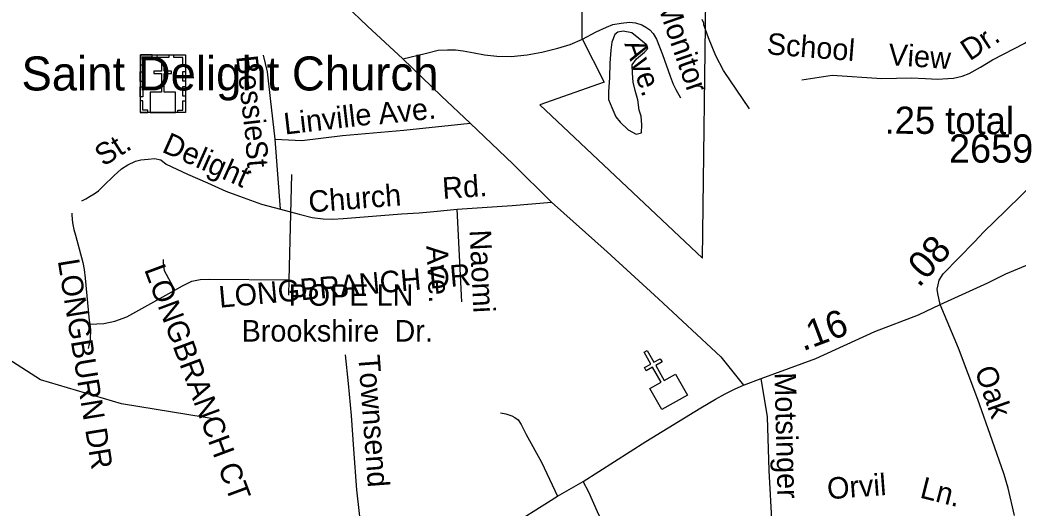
# Model space of a CAD drawing. Extents: x 1547597 to 1699558, y 810033 to 920809.
# Drawn here: x 1659640 to 1664043, y 853500 to 855654 of the extents above; entities that cross this region are included whole.
import ezdxf

# ---------------------------------------------------------------- set-up
doc = ezdxf.new("R2010")
doc.units = 0
for name, color, linetype in [('Exist Boundary Political City Limit New', 7, 'Continuous'), ('Exist Cultural Church CELL', 7, 'Continuous'), ('Exist Cultural Church Label', 7, 'Continuous'), ('Exist Cultural Church with Cemetery CELL', 7, 'Continuous'), ('Exist Hydrographic Creek Single Shore', 7, 'Continuous'), ('Exist Hydrographic Misc Water Feature', 7, 'Continuous'), ('Exist Road Non-System Type 51', 7, 'Continuous'), ('Exist Road Non-System Type 51 Label', 7, 'Continuous'), ('Exist Road Secondary Mileage Hundredths English Label', 7, 'Continuous'), ('Exist Road Secondary Type 51 Attributed', 7, 'Continuous'), ('Exist Road Secondary Type 51 Number Label', 7, 'Continuous'), ('Map Preparation Boundary City Limit Buffer Line', 7, 'Continuous')]:
    doc.layers.add(name, color=color, linetype=linetype)

msp = doc.modelspace()

# ---------------------------------------------------------------- linework, layer by layer
at = {"layer": 'Exist Boundary Political City Limit New'}
msp.add_lwpolyline([(1662120, 855862.5), (1662119, 855573), (1662217.7, 855379.4), (1661933, 855280), (1662650.8, 854603.3), (1662667.5, 855860.7), (1662638.5, 855860.8), (1662623.7, 856096.8), (1663191, 856063.2), (1663973.9, 856064.5), (1663932.8, 856125.9), (1664474.6, 856241.5)], dxfattribs=at)
at = {"layer": 'Exist Cultural Church CELL'}
msp.add_lwpolyline([(1662419.2, 854027.1), (1662468.7, 854055.2), (1662431.3, 854121.5), (1662403.4, 854105.8), (1662395.6, 854119.7), (1662423.4, 854135.4), (1662393.9, 854187.8), (1662407.8, 854195.7), (1662437.4, 854143.3), (1662465.3, 854159), (1662473.1, 854145.1), (1662445.3, 854129.4), (1662482.7, 854063.1), (1662532.9, 854091.3), (1662585.3, 853998.6), (1662471.5, 853934.4)], close=True, dxfattribs=at)
at = {"layer": 'Exist Cultural Church with Cemetery CELL'}
for points in [[(1660171.2, 855456.3), (1660182.6, 855456.3), (1660182.6, 855488.5), (1660223.2, 855488.5), (1660223.2, 855499.6), (1660171.3, 855499.6)], [(1660171.3, 855499.6), (1660370.3, 855499.6), (1660370.3, 855245), (1660171.3, 855245)], [(1660245.3, 855499.6), (1660297.1, 855499.6), (1660297.1, 855488.2), (1660245.3, 855488.2)], [(1660370.4, 855456.2), (1660359.1, 855456.2), (1660359.1, 855488.4), (1660318.5, 855488.4), (1660318.5, 855499.5), (1660370.4, 855499.5)], [(1660214.3, 855245), (1660326.5, 855245), (1660326.5, 855335.6), (1660275.8, 855335.6), (1660275.7, 855417.1), (1660308.7, 855417.1), (1660308.7, 855428.1), (1660275.7, 855428.1), (1660275.8, 855470.3), (1660264.2, 855470.3), (1660264.1, 855428.1), (1660231, 855428.1), (1660231, 855417.1), (1660264.1, 855417.1), (1660264.2, 855335.6), (1660214.3, 855335.6)], [(1660171.2, 855382.1), (1660171.2, 855425.4), (1660182.6, 855425.4), (1660182.6, 855382.1)], [(1660359, 855383.2), (1660359, 855426.5), (1660370.4, 855426.5), (1660370.4, 855383.2)], [(1660171.2, 855314.9), (1660171.2, 855358.2), (1660182.6, 855358.2), (1660182.6, 855314.9)], [(1660359, 855317.2), (1660359, 855360.5), (1660370.4, 855360.5), (1660370.4, 855317.2)], [(1660204.3, 855245), (1660204.3, 855256.5), (1660182.3, 855256.5), (1660182.3, 855296.9), (1660171.2, 855296.9), (1660171.2, 855245)], [(1660337.2, 855245), (1660337.2, 855256.5), (1660359.2, 855256.5), (1660359.2, 855296.9), (1660370.3, 855296.9), (1660370.3, 855245)]]:
    msp.add_lwpolyline(points, close=True, dxfattribs=at)
at = {"layer": 'Exist Hydrographic Creek Single Shore'}
msp.add_lwpolyline([(1660529.3, 853888.3), (1660088.3, 853959.6), (1659731.3, 854065.4), (1659466.3, 854234.9), (1659251.3, 854403.4), (1659071.3, 854646.7), (1659014.3, 854766), (1658760.3, 855135.5), (1658622.3, 855453.5)], dxfattribs=at)
at = {"layer": 'Exist Hydrographic Misc Water Feature'}
for points in [[(1662858.7, 855262.3), (1662744.3, 855431.3), (1662710.7, 855495.5), (1662677.3, 855575.7), (1662657.7, 855631.9), (1662657.7, 855639.8), (1662650, 855655.9)], [(1662301.6, 855604.8), (1662278.2, 855600.1), (1662263.9, 855589.5), (1662251, 855556.4), (1662246.4, 855520.7), (1662243.2, 855462.5), (1662240.8, 855399.4), (1662236.7, 855336.2), (1662236.4, 855302.9), (1662250.8, 855267), (1662269.5, 855226.8), (1662287.5, 855203.3), (1662322.8, 855168.7), (1662359.2, 855149.2), (1662381.7, 855156.3), (1662383.8, 855190.4), (1662380.1, 855228.7), (1662372.1, 855256.2), (1662366.1, 855301.3), (1662354.1, 855342.2), (1662346.2, 855379.7), (1662342.5, 855419.7), (1662341.3, 855456.3), (1662359.9, 855481.8), (1662395.2, 855511.3), (1662410.3, 855527.7), (1662403.1, 855546.1), (1662371, 855572.3), (1662338.9, 855596.8), (1662301.6, 855604.8)]]:
    msp.add_lwpolyline(points, dxfattribs=at)
at = {"layer": 'Exist Road Non-System Type 51'}
for p, q in [((1660790.3, 854819), (1660766.1, 855127.1)), ((1660838.7, 854971.5), (1660826, 854506.7)), ((1661589.2, 854410.6), (1661569.7, 854818.6)), ((1660826, 854506.7), (1660824.2, 854439.2))]:
    msp.add_line(p, q, dxfattribs=at)
for points in [[(1661077.2, 855717.1), (1661172.7, 855626.7), (1661329.6, 855481.8), (1661498.6, 855318.9), (1661625.8, 855198.3), (1661816.6, 855017.1), (1661985.5, 854850.2), (1662231.2, 854630.6), (1662457.1, 854423.8), (1662731.9, 854167.9), (1662832.1, 854041.6)], [(1661329.6, 855481.8), (1661427.7, 855505.3), (1661484.9, 855520.1), (1661525.7, 855522.7), (1661561.7, 855522.5), (1661595.7, 855518.2), (1661643.5, 855508.1), (1661689.5, 855499.7), (1661743.4, 855493.4), (1661807.1, 855493.1), (1661877.5, 855500.7), (1661942.5, 855511.4), (1662013.5, 855530), (1662066.9, 855545.1), (1662121.6, 855569.2), (1662181.7, 855601), (1662227.9, 855622.7), (1662256, 855633.9), (1662291.9, 855640.4), (1662329.8, 855644), (1662355.8, 855641.9), (1662383.8, 855631.7), (1662401.8, 855621.7), (1662419.6, 855609.6), (1662433.3, 855594.7), (1662448.8, 855569), (1662475, 855501.2), (1662508.5, 855405.1), (1662522.2, 855371), (1662534.1, 855346.9), (1662553.8, 855310.9)], [(1663090.1, 855390.3), (1663223.6, 855409.8), (1663443.3, 855395.9), (1663571.5, 855399.1), (1663635.4, 855394.8), (1663688, 855393.1), (1663734.1, 855394.8), (1663759, 855397.3), (1663797.6, 855405.9), (1663827.6, 855417.7), (1663877.4, 855446.1), (1663930.3, 855477.6), (1664074.1, 855551.4), (1664205, 855644.7)], [(1660766.1, 855127.1), (1660745.1, 855307.2), (1660731.7, 855425.1), (1660715.3, 855498.1)], [(1660766.1, 855127.1), (1660883.9, 855122.5), (1661063.8, 855143.5), (1661333.8, 855167.8), (1661625.8, 855198.3)], [(1659912.9, 854856.1), (1659931.1, 854863.9), (1659949.2, 854875.7), (1659967.2, 854885.8), (1659987.3, 854899.6), (1660009.3, 854921.5), (1660053.6, 854965.3), (1660087.7, 854997), (1660115.9, 855014.8), (1660149.2, 855030.4), (1660173.9, 855036.5), (1660205.8, 855040.2), (1660233.9, 855042.2), (1660261.8, 855036.1), (1660285.6, 855017.8), (1660379.4, 854973.3), (1660467, 854934.9), (1660548.7, 854898.4), (1660608.7, 854876.1), (1660706.5, 854841.5), (1660790.3, 854819)], [(1660790.3, 854819), (1660872, 854796.6), (1660929.8, 854782.2), (1660977.3, 854775.6), (1661020.9, 854774.7), (1661065.8, 854777.4), (1661158.6, 854785.1), (1661323.7, 854798), (1661401.8, 854803), (1661465.6, 854809.1), (1661569.7, 854818.6)], [(1661569.7, 854818.6), (1661811.5, 854835.3), (1661985.5, 854850.2)], [(1659868.7, 854801.8), (1659868.7, 854792.5), (1659872, 854758.4), (1659878.5, 854729.1), (1659885, 854704.7), (1659917.8, 854583.3), (1659923.5, 854553.3), (1659927.3, 854513.9), (1659946, 854328.1), (1659948.4, 854310.6)], [(1660272.5, 854596.5), (1660272.5, 854579.5), (1660276.3, 854547.7), (1660322.9, 854461.1)], [(1660322.9, 854461.1), (1660357, 854480.1), (1660398.3, 854500.8), (1660435.9, 854508.2), (1660475.3, 854510.1), (1660826, 854506.7)], [(1659948.4, 854310.6), (1660009.7, 854314.9), (1660058.6, 854324.3), (1660111.1, 854343.1), (1660322.9, 854461.1)], [(1664028.4, 853466.4), (1663999.9, 853586.9), (1663982.3, 853647.5), (1663929.3, 853799), (1663866.2, 853978.3), (1663780.4, 854205.5), (1663699.6, 854397.4)], [(1659948.4, 854310.6), (1659951.7, 854286.8), (1659949.7, 854245.5), (1659940.4, 854204.3)], [(1661267.7, 853086.8), (1661224.3, 853172.9), (1661196.7, 853245.1), (1661175.1, 853303.2), (1661158.2, 853359), (1661145.7, 853413.5), (1661138.2, 853475.4), (1661126.7, 853579.5), (1661113.7, 853759.5), (1661102.7, 853907.6), (1661089.6, 854049.5), (1661076.3, 854175.7)], [(1662959, 853423.9), (1662945, 853665.1), (1662937.5, 853902.5), (1662910.4, 854071.2)], [(1661760.3, 853919.9), (1661784.2, 853915.6), (1661810.1, 853907.4), (1661824.1, 853899.3), (1661838.1, 853889.3), (1661851.9, 853869.2), (1661873.6, 853825.1), (1661940.8, 853702.9), (1662012, 853552.3)], [(1662193.3, 851761.9), (1662215.2, 852079.6), (1662243.3, 852429.4), (1662263.2, 852761.2), (1662284.7, 853038.9), (1662293.4, 853161), (1662293.8, 853200.8), (1662293.1, 853226.9), (1662289.6, 853251.7), (1662284.2, 853272.5), (1662274.3, 853297.1), (1662258.4, 853331), (1662187.5, 853483.5), (1662150, 853569.6), (1662124.2, 853617.7)]]:
    msp.add_lwpolyline(points, dxfattribs=at)
at = {"layer": 'Exist Road Secondary Type 51 Attributed'}
for points in [[(1663699.6, 854397.4), (1663688.9, 854446.6), (1663687.3, 854465.6), (1663690.5, 854484.6), (1663695.3, 854505.3), (1663712.7, 854533.8), (1663852.1, 854674.9), (1663893.3, 854719.3), (1663988.8, 854810.8), (1664205.4, 855024.9), (1664406.9, 855229.1), (1664538.8, 855356.1)], [(1663699.6, 854397.4), (1663910.4, 854493.1), (1663990.3, 854533.1), (1664272.7, 854651.2), (1664571.5, 854799.6), (1664882, 854955.8), (1665161, 855077.2)], [(1662832.1, 854041.6), (1662910.4, 854071.2), (1663150.7, 854159.7), (1663411.9, 854278.8), (1663603.7, 854352), (1663699.6, 854397.4)], [(1661769.2, 853399.8), (1662012, 853552.3), (1662124.2, 853617.7), (1662401.1, 853794.2), (1662643.8, 853942.7), (1662708.8, 853980.6), (1662751.1, 854004.4), (1662796.2, 854025.9), (1662832.1, 854041.6)]]:
    msp.add_lwpolyline(points, dxfattribs=at)
at = {"layer": 'Map Preparation Boundary City Limit Buffer Line'}
msp.add_lwpolyline([(1662120, 855862.5), (1662119, 855573), (1662217.7, 855379.4), (1661933, 855280), (1662650.8, 854603.3), (1662667.5, 855860.7), (1662638.5, 855860.8), (1662623.7, 856096.8), (1663191, 856063.2), (1663973.9, 856064.5), (1663932.8, 856125.9), (1664474.6, 856241.5)], dxfattribs=at)

# ---------------------------------------------------------------- texts
at = {"layer": 'Exist Cultural Church Label'}
msp.add_text('Saint Delight Church', height=150, dxfattribs=at).set_placement((1659647, 855342.7))
at = {"layer": 'Exist Road Non-System Type 51 Label'}
for s, rotation, p in [('Monitor', 289.1936, (1662449.8, 855723.4)), ('School', 355.5057, (1662932.6, 855502.7)), ('Dr.', 33.5268, (1663830.7, 855470.7)), ('Ave.', 289.1936, (1662305.7, 855548.9)), ('View', 356.152, (1663469.1, 855455.3)), ('Bessie', 276.488, (1660593.8, 855492.8)), ('Linville', 6.6442, (1660809.4, 855147.9)), ('Ave.', 5.9608, (1661226, 855193)), ('St.', 32.3376, (1660008.5, 855005.1)), ('Delight', 335.9415, (1660261.8, 855073.4)), ('St.', 274.4838, (1660634.7, 855119.3)), ('Rd.', 3.9488, (1661506.3, 854863.6)), ('Church', 4.4507, (1660916.6, 854804)), ('Naomi', 272.7401, (1661623.4, 854726)), ('Ave.', 272.7401, (1661433, 854656.5)), ('LONGBURN DR', 279.2323, (1659806.5, 854591.7)), ('LONGBRANCH CT', 290.4495, (1660187.2, 854553.1)), ('LONGBRANCH DR', 5.1687, (1660521.3, 854383.7)), ('Townsend', 274.2467, (1661132.4, 854172.9)), ('Oak', 289.3722, (1663850.7, 854108.6)), ('Motsinger', 271.4118, (1662968.9, 854097.7)), ('Orvil', 4.2931, (1663204.6, 853538.1)), ('Ln.', 345.8113, (1663606.3, 853546.9))]:
    msp.add_text(s, height=95, rotation=rotation, dxfattribs=at).set_placement(p)
for s, p in [('POPE LN', (1660825.1, 854392.6)), ('Brookshire', (1660618, 854234.5)), ('Dr.', (1661292.5, 854234.5))]:
    msp.add_text(s, height=95, dxfattribs=at).set_placement(p)
at = {"layer": 'Exist Road Secondary Mileage Hundredths English Label'}
for s, rotation, p in [('.25 total', 359.7841, (1663454.5, 855151.7)), ('.08', 47.8892, (1663606, 854469.2)), ('.16', 20.5721, (1663094.7, 854191.3))]:
    msp.add_text(s, height=120, rotation=rotation, dxfattribs=at).set_placement(p)
at = {"layer": 'Exist Road Secondary Type 51 Number Label'}
msp.add_text('2659', height=125, dxfattribs=at).set_placement((1663738.8, 855024.1))

doc.saveas('drawing.dxf')
